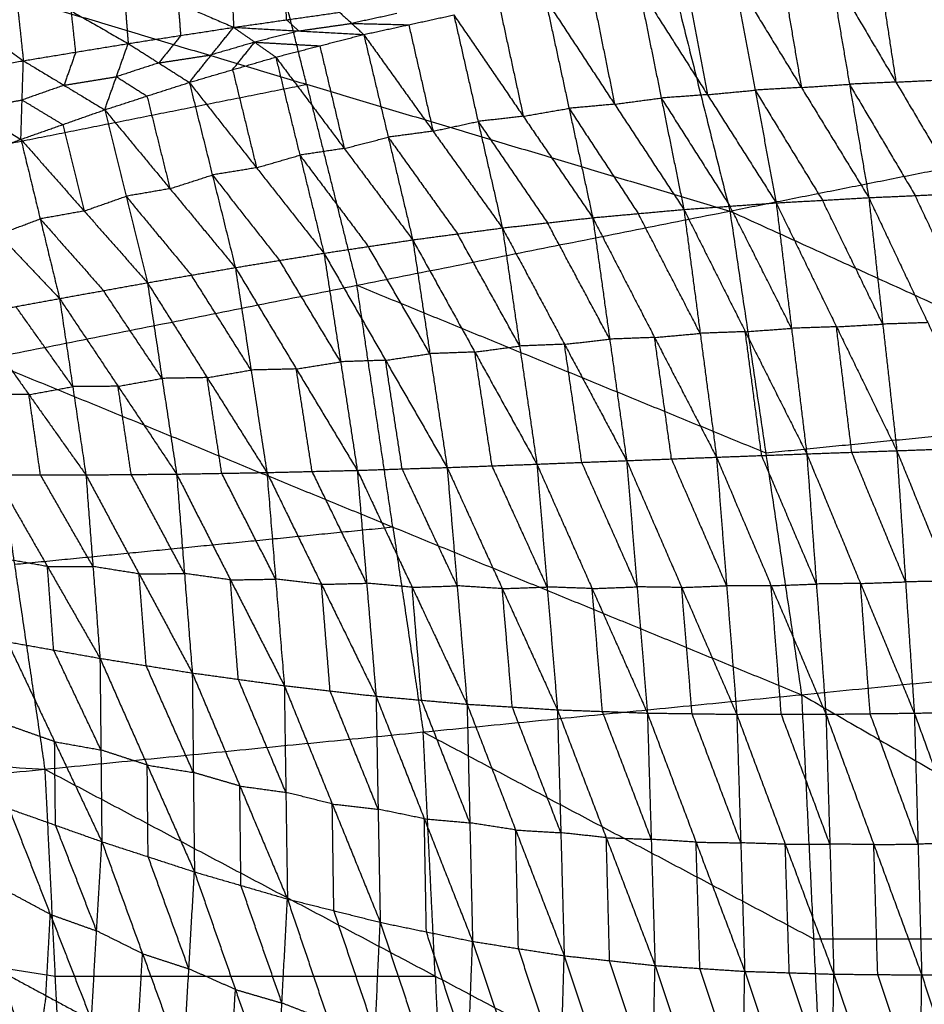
# Model space of a CAD drawing. Header units: millimetres. Extents: x -106 to 110, y -96 to 120.
# Tile 790 of 1020: x 44.28 to 53.48, y 13.77 to 23.78. Entities that reach past the tile are written whole.
import ezdxf

# ---------------------------------------------------------------- set-up
doc = ezdxf.new("R2010")
doc.units = ezdxf.units.MM
doc.header["$MEASUREMENT"] = 0
doc.layers.add('Default', color=7, linetype='Continuous', true_color=0x000000)

msp = doc.modelspace()

# ---------------------------------------------------------------- linework, layer by layer
at = {"layer": 'Default'}
for points in [[(50.293, 26.66, 3.861), (50.897, 24.249, 3.861), (51.501, 21.838, 3.861)], [(50.293, 26.66, 3.861), (54.984, 25.062, 3.907), (59.675, 23.464, 3.952)], [(47.196, 23.126, 3.835), (46.894, 24.332, 3.835), (46.592, 25.537, 3.835)], [(42.892, 24.415, 3.809), (47.196, 23.126, 3.835), (51.501, 21.838, 3.861)], [(52.032, 24.247, 0.141), (52.13, 23.67, -0.333), (52.228, 23.094, -0.807)], [(52.521, 24.281, 0.146), (52.717, 23.127, -0.802), (52.914, 21.974, -1.75)], [(52.521, 24.281, 0.146), (53.19, 23.149, -0.804), (53.859, 22.017, -1.755)], [(53.013, 24.305, 0.151), (53.102, 23.727, -0.327), (53.19, 23.149, -0.804)], [(43.124, 24.22, -1.175), (43.719, 23.793, -0.874), (44.315, 23.366, -0.573)], [(44.226, 24.203, -0.957), (44.27, 23.785, -0.765), (44.315, 23.366, -0.573)], [(44.226, 24.203, -0.957), (44.803, 23.872, -0.696), (45.381, 23.541, -0.435)], [(45.33, 24.193, -0.744), (45.356, 23.867, -0.589), (45.381, 23.541, -0.435)], [(45.33, 24.193, -0.744), (45.892, 23.949, -0.524), (46.454, 23.706, -0.304)], [(46.432, 24.192, -0.542), (46.443, 23.949, -0.423), (46.454, 23.706, -0.304)], [(51.058, 24.167, 0.133), (51.165, 23.594, -0.336), (51.273, 23.021, -0.805)], [(51.543, 24.214, 0.137), (51.758, 23.067, -0.801), (51.972, 21.921, -1.738)], [(51.543, 24.214, 0.137), (52.228, 23.094, -0.807), (52.914, 21.974, -1.75)], [(50.099, 24.058, 0.125), (50.214, 23.491, -0.336), (50.329, 22.924, -0.798)], [(50.573, 24.12, 0.129), (50.803, 22.987, -0.794), (51.033, 21.854, -1.716)], [(50.573, 24.12, 0.129), (51.273, 23.021, -0.805), (51.972, 21.921, -1.738)], [(45.918, 23.624, -0.369), (45.905, 23.787, -0.447), (45.892, 23.949, -0.524)], [(46.992, 23.782, -0.245), (46.987, 23.904, -0.305), (46.982, 24.025, -0.365)], [(49.624, 23.995, 0.121), (49.865, 22.882, -0.781), (50.106, 21.77, -1.683)], [(49.624, 23.995, 0.121), (50.329, 22.924, -0.798), (51.033, 21.854, -1.716)], [(44.848, 23.454, -0.504), (44.826, 23.663, -0.6), (44.803, 23.872, -0.696)], [(46.454, 23.706, -0.304), (46.992, 23.782, -0.245), (47.531, 23.859, -0.187)], [(47.531, 23.859, -0.187), (47.654, 23.746, -0.04), (47.777, 23.633, 0.108)], [(48.112, 23.845, -0.036), (47.883, 23.795, -0.038), (47.654, 23.746, -0.04)], [(47.777, 23.633, 0.108), (48.235, 23.732, 0.111), (48.693, 23.832, 0.114)], [(48.693, 23.832, 0.114), (48.94, 22.749, -0.761), (49.187, 21.666, -1.637)], [(48.693, 23.832, 0.114), (49.4, 22.801, -0.785), (50.106, 21.77, -1.683)], [(49.159, 23.913, 0.118), (49.279, 23.357, -0.334), (49.4, 22.801, -0.785)], [(46.992, 23.782, -0.245), (47.054, 23.726, -0.172), (47.116, 23.669, -0.098)], [(47.116, 23.669, -0.098), (47.385, 23.708, -0.069), (47.654, 23.746, -0.04)], [(47.654, 23.746, -0.04), (47.945, 23.739, 0.036), (48.235, 23.732, 0.111)], [(48.235, 23.732, 0.111), (48.359, 23.191, -0.327), (48.482, 22.65, -0.765)], [(45.381, 23.541, -0.435), (45.918, 23.624, -0.369), (46.454, 23.706, -0.304)], [(46.003, 23.146, 0.096), (46.228, 23.426, -0.104), (46.454, 23.706, -0.304)], [(46.454, 23.706, -0.304), (46.668, 23.555, -0.101), (46.882, 23.403, 0.102)], [(46.454, 23.706, -0.304), (47.116, 23.669, -0.098), (47.777, 23.633, 0.108)], [(47.116, 23.669, -0.098), (46.892, 23.612, -0.1), (46.668, 23.555, -0.101)], [(46.882, 23.403, 0.102), (47.33, 23.518, 0.105), (47.777, 23.633, 0.108)], [(47.777, 23.633, 0.108), (48.026, 22.589, -0.734), (48.275, 21.545, -1.576)], [(47.777, 23.633, 0.108), (48.482, 22.65, -0.765), (49.187, 21.666, -1.637)], [(44.315, 23.366, -0.573), (44.848, 23.454, -0.504), (45.381, 23.541, -0.435)], [(45.142, 22.867, 0.09), (45.262, 23.204, -0.172), (45.381, 23.541, -0.435)], [(45.381, 23.541, -0.435), (45.692, 23.344, -0.169), (46.003, 23.146, 0.096)], [(45.918, 23.624, -0.369), (45.805, 23.484, -0.269), (45.692, 23.344, -0.169)], [(46.668, 23.555, -0.101), (46.448, 23.491, -0.103), (46.228, 23.426, -0.104)], [(46.443, 23.275, 0.099), (46.555, 23.415, -0.001), (46.668, 23.555, -0.101)], [(46.668, 23.555, -0.101), (46.999, 23.536, 0.002), (47.33, 23.518, 0.105)], [(44.848, 23.454, -0.504), (44.788, 23.285, -0.373), (44.728, 23.117, -0.241)], [(47.33, 23.518, 0.105), (47.454, 22.996, -0.316), (47.579, 22.474, -0.737)], [(51.501, 21.838, 3.861), (55.588, 22.651, 3.907), (59.675, 23.464, 3.952)], [(43.256, 23.185, -0.714), (43.786, 23.276, -0.644), (44.315, 23.366, -0.573)], [(44.29, 22.567, 0.085), (44.302, 22.967, -0.244), (44.315, 23.366, -0.573)], [(44.315, 23.366, -0.573), (44.728, 23.117, -0.241), (45.142, 22.867, 0.09)], [(45.692, 23.344, -0.169), (45.477, 23.274, -0.171), (45.262, 23.204, -0.172)], [(45.692, 23.344, -0.169), (45.96, 23.385, -0.137), (46.228, 23.426, -0.104)], [(46.003, 23.146, 0.096), (46.443, 23.275, 0.099), (46.882, 23.403, 0.102)], [(46.882, 23.403, 0.102), (47.127, 22.406, -0.7), (47.372, 21.409, -1.501)], [(46.882, 23.403, 0.102), (47.579, 22.474, -0.737), (48.275, 21.545, -1.576)], [(46.443, 23.275, 0.099), (46.565, 22.776, -0.302), (46.687, 22.278, -0.703)], [(43.256, 23.185, -0.714), (43.773, 22.876, -0.315), (44.29, 22.567, 0.085)], [(44.728, 23.117, -0.241), (44.995, 23.16, -0.207), (45.262, 23.204, -0.172)], [(45.142, 22.867, 0.09), (45.572, 23.007, 0.093), (46.003, 23.146, 0.096)], [(45.262, 23.204, -0.172), (45.417, 23.105, -0.04), (45.572, 23.007, 0.093)], [(46.003, 23.146, 0.096), (46.237, 22.205, -0.659), (46.471, 21.263, -1.415)], [(46.003, 23.146, 0.096), (46.687, 22.278, -0.703), (47.372, 21.409, -1.501)], [(53.19, 23.149, -0.804), (52.954, 23.138, -0.803), (52.717, 23.127, -0.802)], [(53.19, 23.149, -0.804), (53.436, 23.161, -0.802), (53.682, 23.173, -0.799)], [(43.404, 22.372, 3.809), (45.3, 22.749, 3.822), (47.196, 23.126, 3.835)], [(44.728, 23.117, -0.241), (44.515, 23.042, -0.243), (44.302, 22.967, -0.244)], [(47.196, 23.126, 3.835), (47.452, 22.105, 3.835), (47.708, 21.083, 3.835)], [(51.273, 23.021, -0.805), (51.515, 23.044, -0.803), (51.758, 23.067, -0.801)], [(52.228, 23.094, -0.807), (51.993, 23.081, -0.804), (51.758, 23.067, -0.801)], [(51.758, 23.067, -0.801), (52.1, 22.507, -1.272), (52.443, 21.947, -1.744)], [(52.228, 23.094, -0.807), (52.473, 23.111, -0.804), (52.717, 23.127, -0.802)], [(52.717, 23.127, -0.802), (53.052, 22.561, -1.277), (53.386, 21.995, -1.752)], [(43.773, 22.876, -0.315), (44.038, 22.921, -0.279), (44.302, 22.967, -0.244)], [(44.302, 22.967, -0.244), (44.509, 22.842, -0.078), (44.716, 22.717, 0.088)], [(45.572, 23.007, 0.093), (45.689, 22.536, -0.284), (45.806, 22.065, -0.662)], [(50.329, 22.924, -0.798), (50.566, 22.956, -0.796), (50.803, 22.987, -0.794)], [(51.273, 23.021, -0.805), (51.038, 23.004, -0.799), (50.803, 22.987, -0.794)], [(50.803, 22.987, -0.794), (51.153, 22.437, -1.261), (51.502, 21.887, -1.727)], [(44.29, 22.567, 0.085), (44.716, 22.717, 0.088), (45.142, 22.867, 0.09)], [(45.142, 22.867, 0.09), (45.359, 21.988, -0.614), (45.577, 21.109, -1.318)], [(45.142, 22.867, 0.09), (45.806, 22.065, -0.662), (46.471, 21.263, -1.415)], [(49.4, 22.801, -0.785), (49.632, 22.842, -0.783), (49.865, 22.882, -0.781)], [(50.329, 22.924, -0.798), (50.097, 22.903, -0.789), (49.865, 22.882, -0.781)], [(49.865, 22.882, -0.781), (50.217, 22.347, -1.241), (50.569, 21.812, -1.7)], [(48.482, 22.65, -0.765), (48.711, 22.699, -0.763), (48.94, 22.749, -0.761)], [(49.4, 22.801, -0.785), (49.17, 22.775, -0.773), (48.94, 22.749, -0.761)], [(48.94, 22.749, -0.761), (49.293, 22.234, -1.211), (49.646, 21.718, -1.66)], [(44.716, 22.717, 0.088), (44.824, 22.277, -0.264), (44.933, 21.838, -0.616)], [(48.482, 22.65, -0.765), (48.254, 22.619, -0.749), (48.026, 22.589, -0.734)], [(43.449, 22.253, 0.08), (43.869, 22.41, 0.083), (44.29, 22.567, 0.085)], [(44.29, 22.567, 0.085), (44.486, 21.758, -0.564), (44.683, 20.948, -1.214)], [(44.29, 22.567, 0.085), (44.933, 21.838, -0.616), (45.577, 21.109, -1.318)], [(47.579, 22.474, -0.737), (47.803, 22.531, -0.736), (48.026, 22.589, -0.734)], [(48.026, 22.589, -0.734), (48.379, 22.097, -1.17), (48.731, 21.606, -1.607)], [(47.579, 22.474, -0.737), (47.353, 22.44, -0.719), (47.127, 22.406, -0.7)], [(46.687, 22.278, -0.703), (46.907, 22.342, -0.701), (47.127, 22.406, -0.7)], [(47.127, 22.406, -0.7), (47.475, 21.942, -1.119), (47.824, 21.477, -1.539)], [(43.449, 22.253, 0.08), (44.066, 21.601, -0.567), (44.683, 20.948, -1.214)], [(46.687, 22.278, -0.703), (46.462, 22.241, -0.681), (46.237, 22.205, -0.659)], [(45.806, 22.065, -0.662), (46.021, 22.135, -0.661), (46.237, 22.205, -0.659)], [(46.237, 22.205, -0.659), (46.579, 21.77, -1.059), (46.921, 21.336, -1.458)], [(45.806, 22.065, -0.662), (45.583, 22.026, -0.638), (45.359, 21.988, -0.614)], [(44.933, 21.838, -0.616), (45.146, 21.913, -0.615), (45.359, 21.988, -0.614)], [(45.359, 21.988, -0.614), (45.691, 21.587, -0.99), (46.024, 21.186, -1.366)], [(51.972, 21.921, -1.738), (52.443, 21.947, -1.744), (52.914, 21.974, -1.75)], [(53.056, 20.688, -2.26), (52.75, 21.318, -2.002), (52.443, 21.947, -1.744)], [(52.914, 21.974, -1.75), (53.386, 21.995, -1.752), (53.859, 22.017, -1.755)], [(52.914, 21.974, -1.75), (53.056, 20.688, -2.26), (53.199, 19.401, -2.769)], [(52.914, 21.974, -1.75), (53.514, 20.703, -2.263), (54.114, 19.432, -2.777)], [(53.986, 20.725, -2.266), (53.686, 21.36, -2.009), (53.386, 21.995, -1.752)], [(43.915, 20.329, 3.809), (47.708, 21.083, 3.835), (51.501, 21.838, 3.861)], [(44.933, 21.838, -0.616), (44.71, 21.798, -0.59), (44.486, 21.758, -0.564)], [(50.106, 21.77, -1.683), (50.569, 21.812, -1.7), (51.033, 21.854, -1.716)], [(51.033, 21.854, -1.716), (51.502, 21.887, -1.727), (51.972, 21.921, -1.738)], [(51.033, 21.854, -1.716), (51.199, 20.594, -2.217), (51.365, 19.335, -2.717)], [(51.033, 21.854, -1.716), (51.658, 20.611, -2.233), (52.283, 19.369, -2.75)], [(51.501, 21.838, 3.861), (51.866, 19.379, 3.861), (52.23, 16.92, 3.861)], [(51.501, 21.838, 3.861), (56.013, 19.787, 3.907), (60.525, 17.737, 3.952)], [(52.128, 20.645, -2.244), (51.815, 21.266, -1.985), (51.502, 21.887, -1.727)], [(51.972, 21.921, -1.738), (52.128, 20.645, -2.244), (52.283, 19.369, -2.75)], [(51.972, 21.921, -1.738), (52.585, 20.661, -2.253), (53.199, 19.401, -2.769)], [(44.066, 21.601, -0.567), (44.276, 21.679, -0.566), (44.486, 21.758, -0.564)], [(44.486, 21.758, -0.564), (44.808, 21.393, -0.915), (45.13, 21.029, -1.266)], [(49.187, 21.666, -1.637), (49.646, 21.718, -1.66), (50.106, 21.77, -1.683)], [(50.106, 21.77, -1.683), (50.279, 20.535, -2.175), (50.451, 19.3, -2.666)], [(50.106, 21.77, -1.683), (50.735, 20.552, -2.2), (51.365, 19.335, -2.717)], [(51.199, 20.594, -2.217), (50.884, 21.203, -1.958), (50.569, 21.812, -1.7)], [(48.275, 21.545, -1.576), (48.731, 21.606, -1.607), (49.187, 21.666, -1.637)], [(49.187, 21.666, -1.637), (49.363, 20.465, -2.116), (49.538, 19.264, -2.595)], [(49.187, 21.666, -1.637), (49.819, 20.483, -2.152), (50.451, 19.3, -2.666)], [(50.279, 20.535, -2.175), (49.962, 21.126, -1.918), (49.646, 21.718, -1.66)], [(47.372, 21.409, -1.501), (47.824, 21.477, -1.539), (48.275, 21.545, -1.576)], [(48.275, 21.545, -1.576), (48.45, 20.387, -2.038), (48.625, 19.23, -2.501)], [(48.275, 21.545, -1.576), (48.907, 20.404, -2.085), (49.538, 19.264, -2.595)], [(49.363, 20.465, -2.116), (49.047, 21.035, -1.861), (48.731, 21.606, -1.607)], [(48.45, 20.387, -2.038), (48.137, 20.932, -1.789), (47.824, 21.477, -1.539)], [(46.471, 21.263, -1.415), (46.921, 21.336, -1.458), (47.372, 21.409, -1.501)], [(47.542, 20.305, -1.943), (47.231, 20.821, -1.701), (46.921, 21.336, -1.458)], [(47.372, 21.409, -1.501), (47.542, 20.305, -1.943), (47.711, 19.201, -2.385)], [(47.372, 21.409, -1.501), (47.999, 20.32, -2.001), (48.625, 19.23, -2.501)], [(45.577, 21.109, -1.318), (46.024, 21.186, -1.366), (46.471, 21.263, -1.415)], [(46.471, 21.263, -1.415), (46.631, 20.221, -1.832), (46.792, 19.179, -2.25)], [(46.471, 21.263, -1.415), (47.091, 20.232, -1.9), (47.711, 19.201, -2.385)], [(46.631, 20.221, -1.832), (46.328, 20.703, -1.599), (46.024, 21.186, -1.366)], [(44.683, 20.948, -1.214), (45.13, 21.029, -1.266), (45.577, 21.109, -1.318)], [(45.725, 20.136, -1.709), (45.427, 20.582, -1.487), (45.13, 21.029, -1.266)], [(45.577, 21.109, -1.318), (45.725, 20.136, -1.709), (45.874, 19.163, -2.099)], [(45.577, 21.109, -1.318), (46.184, 20.144, -1.784), (46.792, 19.179, -2.25)], [(47.708, 21.083, 3.835), (49.787, 20.231, 3.848), (51.866, 19.379, 3.861)], [(48.073, 18.625, 3.835), (47.89, 19.854, 3.835), (47.708, 21.083, 3.835)], [(43.792, 20.786, -1.106), (44.238, 20.867, -1.16), (44.683, 20.948, -1.214)], [(44.683, 20.948, -1.214), (44.817, 20.052, -1.576), (44.951, 19.155, -1.937)], [(44.683, 20.948, -1.214), (45.278, 20.056, -1.657), (45.874, 19.163, -2.099)], [(44.817, 20.052, -1.576), (44.528, 20.46, -1.368), (44.238, 20.867, -1.16)], [(43.792, 20.786, -1.106), (44.372, 19.971, -1.521), (44.951, 19.155, -1.937)], [(51.658, 20.611, -2.233), (51.893, 20.628, -2.238), (52.128, 20.645, -2.244)], [(52.585, 20.661, -2.253), (52.357, 20.653, -2.249), (52.128, 20.645, -2.244)], [(52.585, 20.661, -2.253), (52.821, 20.674, -2.257), (53.056, 20.688, -2.26)], [(52.741, 19.385, -2.759), (52.663, 20.023, -2.506), (52.585, 20.661, -2.253)], [(53.514, 20.703, -2.263), (53.285, 20.695, -2.262), (53.056, 20.688, -2.26)], [(49.819, 20.483, -2.152), (50.049, 20.509, -2.163), (50.279, 20.535, -2.175)], [(50.735, 20.552, -2.2), (50.507, 20.544, -2.187), (50.279, 20.535, -2.175)], [(50.735, 20.552, -2.2), (50.967, 20.573, -2.208), (51.199, 20.594, -2.217)], [(50.908, 19.317, -2.691), (50.822, 19.935, -2.446), (50.735, 20.552, -2.2)], [(51.658, 20.611, -2.233), (51.429, 20.603, -2.225), (51.199, 20.594, -2.217)], [(51.824, 19.352, -2.733), (51.741, 19.982, -2.483), (51.658, 20.611, -2.233)], [(48.907, 20.404, -2.085), (49.135, 20.435, -2.101), (49.363, 20.465, -2.116)], [(49.819, 20.483, -2.152), (49.591, 20.474, -2.134), (49.363, 20.465, -2.116)], [(49.995, 19.282, -2.63), (49.907, 19.882, -2.391), (49.819, 20.483, -2.152)], [(43.915, 20.329, 3.809), (44.224, 18.246, 3.809), (44.533, 16.162, 3.809)], [(43.915, 20.329, 3.809), (48.073, 18.625, 3.835), (52.23, 16.92, 3.861)], [(47.999, 20.32, -2.001), (48.224, 20.354, -2.02), (48.45, 20.387, -2.038)], [(48.907, 20.404, -2.085), (48.679, 20.396, -2.062), (48.45, 20.387, -2.038)], [(49.082, 19.247, -2.548), (48.994, 19.826, -2.317), (48.907, 20.404, -2.085)], [(47.091, 20.232, -1.9), (46.861, 20.226, -1.866), (46.631, 20.221, -1.832)], [(47.091, 20.232, -1.9), (47.316, 20.269, -1.921), (47.542, 20.305, -1.943)], [(47.252, 19.19, -2.317), (47.171, 19.711, -2.108), (47.091, 20.232, -1.9)], [(47.999, 20.32, -2.001), (47.77, 20.313, -1.972), (47.542, 20.305, -1.943)], [(48.168, 19.216, -2.443), (48.083, 19.768, -2.222), (47.999, 20.32, -2.001)], [(45.278, 20.056, -1.657), (45.502, 20.096, -1.683), (45.725, 20.136, -1.709)], [(46.184, 20.144, -1.784), (45.955, 20.14, -1.746), (45.725, 20.136, -1.709)], [(46.184, 20.144, -1.784), (46.408, 20.182, -1.808), (46.631, 20.221, -1.832)], [(46.333, 19.171, -2.174), (46.259, 19.657, -1.979), (46.184, 20.144, -1.784)], [(44.372, 19.971, -1.521), (44.595, 20.011, -1.549), (44.817, 20.052, -1.576)], [(45.278, 20.056, -1.657), (45.048, 20.054, -1.616), (44.817, 20.052, -1.576)], [(45.412, 19.159, -2.018), (45.345, 19.607, -1.838), (45.278, 20.056, -1.657)], [(44.372, 19.971, -1.521), (44.141, 19.971, -1.479), (43.909, 19.971, -1.437)], [(44.489, 19.156, -1.853), (44.43, 19.563, -1.687), (44.372, 19.971, -1.521)], [(51.866, 19.379, 3.861), (53.939, 19.583, 3.884), (56.013, 19.787, 3.907)], [(53.199, 19.401, -2.769), (53.656, 19.417, -2.773), (54.114, 19.432, -2.777)], [(50.451, 19.3, -2.666), (50.908, 19.317, -2.691), (51.365, 19.335, -2.717)], [(51.365, 19.335, -2.717), (51.824, 19.352, -2.733), (52.283, 19.369, -2.75)], [(51.365, 19.335, -2.717), (51.468, 18.028, -2.842), (51.571, 16.72, -2.967)], [(51.365, 19.335, -2.717), (51.921, 18.028, -2.858), (52.478, 16.721, -3)], [(52.381, 18.045, -2.875), (52.102, 18.699, -2.804), (51.824, 19.352, -2.733)], [(52.283, 19.369, -2.75), (52.741, 19.385, -2.759), (53.199, 19.401, -2.769)], [(52.283, 19.369, -2.75), (52.381, 18.045, -2.875), (52.478, 16.721, -3)], [(52.283, 19.369, -2.75), (52.83, 18.051, -2.884), (53.377, 16.732, -3.019)], [(53.288, 18.067, -2.894), (53.015, 18.726, -2.827), (52.741, 19.385, -2.759)], [(53.199, 19.401, -2.769), (53.288, 18.067, -2.894), (53.377, 16.732, -3.019)], [(53.199, 19.401, -2.769), (53.737, 18.076, -2.897), (54.274, 16.751, -3.024)], [(47.711, 19.201, -2.385), (48.168, 19.216, -2.443), (48.625, 19.23, -2.501)], [(48.625, 19.23, -2.501), (49.082, 19.247, -2.548), (49.538, 19.264, -2.595)], [(48.625, 19.23, -2.501), (48.727, 18.027, -2.619), (48.828, 16.823, -2.737)], [(48.625, 19.23, -2.501), (49.186, 17.998, -2.669), (49.747, 16.766, -2.838)], [(49.643, 18.015, -2.716), (49.362, 18.631, -2.632), (49.082, 19.247, -2.548)], [(49.538, 19.264, -2.595), (49.995, 19.282, -2.63), (50.451, 19.3, -2.666)], [(49.538, 19.264, -2.595), (49.643, 18.015, -2.716), (49.747, 16.766, -2.838)], [(49.538, 19.264, -2.595), (50.1, 17.999, -2.754), (50.662, 16.733, -2.914)], [(50.557, 18.016, -2.79), (50.276, 18.649, -2.71), (49.995, 19.282, -2.63)], [(50.451, 19.3, -2.666), (50.557, 18.016, -2.79), (50.662, 16.733, -2.914)], [(50.451, 19.3, -2.666), (51.011, 18.01, -2.816), (51.571, 16.72, -2.967)], [(51.468, 18.028, -2.842), (51.188, 18.672, -2.767), (50.908, 19.317, -2.691)], [(44.026, 19.156, -1.768), (44.489, 19.156, -1.853), (44.951, 19.155, -1.937)], [(44.026, 19.156, -1.768), (44.56, 18.223, -1.946), (45.094, 17.29, -2.124)], [(45.023, 18.223, -2.031), (44.756, 18.689, -1.942), (44.489, 19.156, -1.853)], [(44.951, 19.155, -1.937), (45.412, 19.159, -2.018), (45.874, 19.163, -2.099)], [(44.951, 19.155, -1.937), (45.023, 18.223, -2.031), (45.094, 17.29, -2.124)], [(44.951, 19.155, -1.937), (45.492, 18.148, -2.119), (46.033, 17.141, -2.301)], [(45.953, 18.152, -2.2), (45.683, 18.655, -2.109), (45.412, 19.159, -2.018)], [(45.874, 19.163, -2.099), (46.333, 19.171, -2.174), (46.792, 19.179, -2.25)], [(45.874, 19.163, -2.099), (45.953, 18.152, -2.2), (46.033, 17.141, -2.301)], [(45.874, 19.163, -2.099), (46.421, 18.087, -2.282), (46.969, 17.012, -2.465)], [(46.881, 18.095, -2.357), (46.607, 18.633, -2.266), (46.333, 19.171, -2.174)], [(46.792, 19.179, -2.25), (47.252, 19.19, -2.317), (47.711, 19.201, -2.385)], [(46.792, 19.179, -2.25), (46.881, 18.095, -2.357), (46.969, 17.012, -2.465)], [(46.792, 19.179, -2.25), (47.347, 18.042, -2.431), (47.902, 16.905, -2.612)], [(47.807, 18.053, -2.498), (47.529, 18.622, -2.408), (47.252, 19.19, -2.317)], [(47.711, 19.201, -2.385), (47.807, 18.053, -2.498), (47.902, 16.905, -2.612)], [(47.711, 19.201, -2.385), (48.27, 18.012, -2.561), (48.828, 16.823, -2.737)], [(48.727, 18.027, -2.619), (48.447, 18.621, -2.531), (48.168, 19.216, -2.443)], [(44.224, 18.246, 3.809), (46.149, 18.435, 3.822), (48.073, 18.625, 3.835)], [(48.073, 18.625, 3.835), (48.227, 17.583, 3.835), (48.382, 16.541, 3.835)], [(44.56, 18.223, -1.946), (44.325, 18.265, -1.9), (44.089, 18.307, -1.853)], [(44.623, 17.374, -2.031), (44.592, 17.799, -1.989), (44.56, 18.223, -1.946)], [(44.56, 18.223, -1.946), (44.792, 18.223, -1.988), (45.023, 18.223, -2.031)], [(45.492, 18.148, -2.119), (45.258, 18.185, -2.075), (45.023, 18.223, -2.031)], [(45.492, 18.148, -2.119), (45.723, 18.15, -2.16), (45.953, 18.152, -2.2)], [(45.564, 17.215, -2.213), (45.528, 17.682, -2.166), (45.492, 18.148, -2.119)], [(46.421, 18.087, -2.282), (46.187, 18.12, -2.241), (45.953, 18.152, -2.2)], [(46.421, 18.087, -2.282), (46.651, 18.091, -2.32), (46.881, 18.095, -2.357)], [(46.501, 17.076, -2.383), (46.461, 17.582, -2.333), (46.421, 18.087, -2.282)], [(47.347, 18.042, -2.431), (47.114, 18.068, -2.394), (46.881, 18.095, -2.357)], [(47.347, 18.042, -2.431), (47.577, 18.048, -2.465), (47.807, 18.053, -2.498)], [(47.435, 16.958, -2.538), (47.391, 17.5, -2.485), (47.347, 18.042, -2.431)], [(48.27, 18.012, -2.561), (48.038, 18.033, -2.53), (47.807, 18.053, -2.498)], [(48.27, 18.012, -2.561), (48.498, 18.019, -2.59), (48.727, 18.027, -2.619)], [(49.186, 17.998, -2.669), (48.956, 18.012, -2.644), (48.727, 18.027, -2.619)], [(51.011, 18.01, -2.816), (51.24, 18.019, -2.829), (51.468, 18.028, -2.842)], [(51.921, 18.028, -2.858), (51.695, 18.028, -2.85), (51.468, 18.028, -2.842)], [(51.921, 18.028, -2.858), (52.151, 18.037, -2.867), (52.381, 18.045, -2.875)], [(52.024, 16.721, -2.983), (51.973, 17.374, -2.921), (51.921, 18.028, -2.858)], [(52.83, 18.051, -2.884), (52.605, 18.048, -2.88), (52.381, 18.045, -2.875)], [(52.83, 18.051, -2.884), (53.059, 18.059, -2.889), (53.288, 18.067, -2.894)], [(52.928, 16.727, -3.009), (52.879, 17.389, -2.947), (52.83, 18.051, -2.884)], [(53.737, 18.076, -2.897), (53.512, 18.071, -2.895), (53.288, 18.067, -2.894)], [(48.365, 16.864, -2.675), (48.317, 17.438, -2.618), (48.27, 18.012, -2.561)], [(49.186, 17.998, -2.669), (49.415, 18.007, -2.693), (49.643, 18.015, -2.716)], [(49.288, 16.795, -2.788), (49.237, 17.397, -2.729), (49.186, 17.998, -2.669)], [(50.1, 17.999, -2.754), (49.872, 18.007, -2.735), (49.643, 18.015, -2.716)], [(50.1, 17.999, -2.754), (50.329, 18.008, -2.772), (50.557, 18.016, -2.79)], [(50.205, 16.75, -2.876), (50.153, 17.374, -2.815), (50.1, 17.999, -2.754)], [(51.011, 18.01, -2.816), (50.784, 18.013, -2.803), (50.557, 18.016, -2.79)], [(51.117, 16.727, -2.94), (51.064, 17.368, -2.878), (51.011, 18.01, -2.816)], [(52.23, 16.92, 3.861), (56.377, 17.329, 3.907), (60.525, 17.737, 3.952)], [(44.152, 17.458, -1.939), (44.623, 17.374, -2.031), (45.094, 17.29, -2.124)], [(44.152, 17.458, -1.939), (44.633, 16.442, -1.919), (45.113, 15.425, -1.899)], [(45.104, 16.358, -2.011), (44.863, 16.866, -2.021), (44.623, 17.374, -2.031)], [(45.094, 17.29, -2.124), (45.104, 16.358, -2.011), (45.113, 15.425, -1.899)], [(45.094, 17.29, -2.124), (45.564, 17.215, -2.213), (46.033, 17.141, -2.301)], [(45.094, 17.29, -2.124), (45.575, 16.204, -2.091), (46.055, 15.118, -2.057)], [(27.962, 17.155, 3.749), (36.248, 16.659, 3.779), (44.533, 16.162, 3.809)], [(46.044, 16.129, -2.179), (45.804, 16.672, -2.196), (45.564, 17.215, -2.213)], [(46.033, 17.141, -2.301), (46.044, 16.129, -2.179), (46.055, 15.118, -2.057)], [(46.033, 17.141, -2.301), (46.501, 17.076, -2.383), (46.969, 17.012, -2.465)], [(46.033, 17.141, -2.301), (46.517, 15.991, -2.253), (47.001, 14.842, -2.205)], [(46.985, 15.927, -2.335), (46.743, 16.501, -2.359), (46.501, 17.076, -2.383)], [(46.969, 17.012, -2.465), (46.985, 15.927, -2.335), (47.001, 14.842, -2.205)], [(46.969, 17.012, -2.465), (47.435, 16.958, -2.538), (47.902, 16.905, -2.612)], [(46.969, 17.012, -2.465), (47.457, 15.808, -2.401), (47.945, 14.605, -2.337)], [(47.923, 15.755, -2.474), (47.679, 16.357, -2.506), (47.435, 16.958, -2.538)], [(44.533, 16.162, 3.809), (48.382, 16.541, 3.835), (52.23, 16.92, 3.861)], [(47.902, 16.905, -2.612), (47.923, 15.755, -2.474), (47.945, 14.605, -2.337)], [(47.902, 16.905, -2.612), (48.365, 16.864, -2.675), (48.828, 16.823, -2.737)], [(47.902, 16.905, -2.612), (48.393, 15.658, -2.531), (48.884, 14.411, -2.45)], [(48.856, 15.617, -2.593), (48.61, 16.241, -2.634), (48.365, 16.864, -2.675)], [(48.828, 16.823, -2.737), (48.856, 15.617, -2.593), (48.884, 14.411, -2.45)], [(48.828, 16.823, -2.737), (49.288, 16.795, -2.788), (49.747, 16.766, -2.838)], [(48.828, 16.823, -2.737), (49.322, 15.544, -2.639), (49.816, 14.265, -2.541)], [(52.23, 16.92, 3.861), (52.352, 14.438, 3.861), (52.474, 11.955, 3.861)], [(52.23, 16.92, 3.861), (56.519, 14.438, 3.907), (60.809, 11.955, 3.952)], [(49.782, 15.516, -2.69), (49.535, 16.155, -2.739), (49.288, 16.795, -2.788)], [(49.747, 16.766, -2.838), (49.782, 15.516, -2.69), (49.816, 14.265, -2.541)], [(49.747, 16.766, -2.838), (50.205, 16.75, -2.876), (50.662, 16.733, -2.914)], [(49.747, 16.766, -2.838), (50.244, 15.466, -2.724), (50.74, 14.166, -2.61)], [(50.701, 15.449, -2.762), (50.453, 16.1, -2.819), (50.205, 16.75, -2.876)], [(50.662, 16.733, -2.914), (50.701, 15.449, -2.762), (50.74, 14.166, -2.61)], [(50.662, 16.733, -2.914), (51.117, 16.727, -2.94), (51.571, 16.72, -2.967)], [(50.662, 16.733, -2.914), (51.157, 15.42, -2.786), (51.652, 14.107, -2.658)], [(51.612, 15.413, -2.812), (51.364, 16.07, -2.876), (51.117, 16.727, -2.94)], [(51.571, 16.72, -2.967), (52.024, 16.721, -2.983), (52.478, 16.721, -3)], [(52.518, 15.4, -2.844), (52.271, 16.06, -2.914), (52.024, 16.721, -2.983)], [(52.478, 16.721, -3), (52.928, 16.727, -3.009), (53.377, 16.732, -3.019)], [(52.478, 16.721, -3), (52.518, 15.4, -2.844), (52.558, 14.078, -2.689)], [(52.478, 16.721, -3), (52.965, 15.396, -2.853), (53.452, 14.07, -2.706)], [(53.415, 15.401, -2.862), (53.171, 16.064, -2.936), (52.928, 16.727, -3.009)], [(53.377, 16.732, -3.019), (53.826, 16.741, -3.021), (54.274, 16.751, -3.024)], [(53.377, 16.732, -3.019), (53.415, 15.401, -2.862), (53.452, 14.07, -2.706)], [(53.377, 16.732, -3.019), (53.86, 15.405, -2.865), (54.342, 14.077, -2.712)], [(51.571, 16.72, -2.967), (51.612, 15.413, -2.812), (51.652, 14.107, -2.658)], [(51.571, 16.72, -2.967), (52.064, 15.399, -2.828), (52.558, 14.078, -2.689)], [(44.633, 16.442, -1.919), (44.397, 16.525, -1.877), (44.161, 16.609, -1.835)], [(48.382, 16.541, 3.835), (50.367, 15.49, 3.848), (52.352, 14.438, 3.861)], [(48.504, 14.059, 3.835), (48.443, 15.3, 3.835), (48.382, 16.541, 3.835)], [(44.642, 15.593, -1.815), (44.637, 16.017, -1.867), (44.633, 16.442, -1.919)], [(44.633, 16.442, -1.919), (44.868, 16.4, -1.965), (45.104, 16.358, -2.011)], [(45.575, 16.204, -2.091), (45.339, 16.281, -2.051), (45.104, 16.358, -2.011)], [(28.346, 14.568, 3.749), (36.44, 15.365, 3.779), (44.533, 16.162, 3.809)], [(44.533, 16.162, 3.809), (44.637, 14.059, 3.809), (44.74, 11.955, 3.809)], [(44.533, 16.162, 3.809), (48.504, 14.059, 3.835), (52.474, 11.955, 3.861)], [(45.584, 15.272, -1.978), (45.579, 15.738, -2.034), (45.575, 16.204, -2.091)], [(45.575, 16.204, -2.091), (45.809, 16.166, -2.135), (46.044, 16.129, -2.179)], [(46.517, 15.991, -2.253), (46.28, 16.06, -2.216), (46.044, 16.129, -2.179)], [(46.528, 14.98, -2.131), (46.522, 15.486, -2.192), (46.517, 15.991, -2.253)], [(46.517, 15.991, -2.253), (46.751, 15.959, -2.294), (46.985, 15.927, -2.335)], [(47.457, 15.808, -2.401), (47.221, 15.868, -2.368), (46.985, 15.927, -2.335)], [(44.17, 15.76, -1.732), (44.589, 14.686, -1.457), (45.007, 13.611, -1.182)], [(44.17, 15.76, -1.732), (44.642, 15.593, -1.815), (45.113, 15.425, -1.899)], [(47.473, 14.724, -2.271), (47.465, 15.266, -2.336), (47.457, 15.808, -2.401)], [(47.457, 15.808, -2.401), (47.69, 15.782, -2.438), (47.923, 15.755, -2.474)], [(48.393, 15.658, -2.531), (48.158, 15.707, -2.503), (47.923, 15.755, -2.474)], [(48.414, 14.508, -2.393), (48.404, 15.083, -2.462), (48.393, 15.658, -2.531)], [(48.393, 15.658, -2.531), (48.624, 15.638, -2.562), (48.856, 15.617, -2.593)], [(45.06, 14.518, -1.54), (44.851, 15.056, -1.678), (44.642, 15.593, -1.815)], [(49.322, 15.544, -2.639), (49.089, 15.581, -2.616), (48.856, 15.617, -2.593)], [(49.35, 14.338, -2.495), (49.336, 14.941, -2.567), (49.322, 15.544, -2.639)], [(49.322, 15.544, -2.639), (49.552, 15.53, -2.664), (49.782, 15.516, -2.69)], [(45.007, 13.611, -1.182), (45.06, 14.518, -1.54), (45.113, 15.425, -1.899)], [(45.113, 15.425, -1.899), (45.527, 14.286, -1.591), (45.942, 13.147, -1.283)], [(45.113, 15.425, -1.899), (45.584, 15.272, -1.978), (46.055, 15.118, -2.057)], [(50.244, 15.466, -2.724), (50.013, 15.491, -2.707), (49.782, 15.516, -2.69)], [(50.278, 14.215, -2.575), (50.261, 14.841, -2.65), (50.244, 15.466, -2.724)], [(50.244, 15.466, -2.724), (50.472, 15.458, -2.743), (50.701, 15.449, -2.762)], [(51.157, 15.42, -2.786), (50.929, 15.435, -2.774), (50.701, 15.449, -2.762)], [(51.196, 14.136, -2.634), (51.177, 14.778, -2.71), (51.157, 15.42, -2.786)], [(51.157, 15.42, -2.786), (51.385, 15.417, -2.799), (51.612, 15.413, -2.812)], [(36.44, 15.365, 3.779), (40.538, 14.712, 3.794), (44.637, 14.059, 3.809)], [(52.064, 15.399, -2.828), (51.838, 15.406, -2.82), (51.612, 15.413, -2.812)], [(52.064, 15.399, -2.828), (52.291, 15.399, -2.836), (52.518, 15.4, -2.844)], [(52.105, 14.092, -2.673), (52.085, 14.746, -2.751), (52.064, 15.399, -2.828)], [(52.965, 15.396, -2.853), (52.741, 15.398, -2.849), (52.518, 15.4, -2.844)], [(52.965, 15.396, -2.853), (53.19, 15.398, -2.858), (53.415, 15.401, -2.862)], [(53.005, 14.074, -2.697), (52.985, 14.735, -2.775), (52.965, 15.396, -2.853)], [(53.86, 15.405, -2.865), (53.637, 15.403, -2.864), (53.415, 15.401, -2.862)], [(45.998, 14.132, -1.67), (45.791, 14.702, -1.824), (45.584, 15.272, -1.978)], [(45.942, 13.147, -1.283), (45.998, 14.132, -1.67), (46.055, 15.118, -2.057)], [(46.055, 15.118, -2.057), (46.472, 13.922, -1.717), (46.888, 12.726, -1.376)], [(46.055, 15.118, -2.057), (46.528, 14.98, -2.131), (47.001, 14.842, -2.205)], [(44.589, 14.686, -1.457), (44.357, 14.81, -1.431), (44.126, 14.935, -1.404)], [(46.945, 13.784, -1.791), (46.736, 14.382, -1.961), (46.528, 14.98, -2.131)], [(46.888, 12.726, -1.376), (46.945, 13.784, -1.791), (47.001, 14.842, -2.205)], [(47.001, 14.842, -2.205), (47.42, 13.601, -1.833), (47.84, 12.36, -1.46)], [(47.001, 14.842, -2.205), (47.473, 14.724, -2.271), (47.945, 14.605, -2.337)], [(47.892, 13.482, -1.899), (47.682, 14.103, -2.085), (47.473, 14.724, -2.271)], [(44.544, 13.861, -1.129), (44.567, 14.273, -1.293), (44.589, 14.686, -1.457)], [(44.589, 14.686, -1.457), (44.824, 14.602, -1.499), (45.06, 14.518, -1.54)], [(28.346, 14.568, 3.749), (36.543, 13.262, 3.779), (44.74, 11.955, 3.809)], [(45.527, 14.286, -1.591), (45.294, 14.402, -1.565), (45.06, 14.518, -1.54)], [(47.84, 12.36, -1.46), (47.892, 13.482, -1.899), (47.945, 14.605, -2.337)], [(47.945, 14.605, -2.337), (48.369, 13.33, -1.935), (48.794, 12.056, -1.532)], [(47.945, 14.605, -2.337), (48.414, 14.508, -2.393), (48.884, 14.411, -2.45)], [(48.839, 13.234, -1.991), (48.627, 13.871, -2.192), (48.414, 14.508, -2.393)], [(52.352, 14.438, 3.861), (54.436, 14.438, 3.884), (56.519, 14.438, 3.907)], [(48.794, 12.056, -1.532), (48.839, 13.234, -1.991), (48.884, 14.411, -2.45)], [(48.884, 14.411, -2.45), (49.314, 13.117, -2.02), (49.744, 11.822, -1.59)], [(48.884, 14.411, -2.45), (49.35, 14.338, -2.495), (49.816, 14.265, -2.541)], [(49.78, 13.044, -2.066), (49.565, 13.691, -2.28), (49.35, 14.338, -2.495)], [(45.474, 13.379, -1.232), (45.501, 13.833, -1.412), (45.527, 14.286, -1.591)], [(45.527, 14.286, -1.591), (45.763, 14.209, -1.63), (45.998, 14.132, -1.67)], [(49.744, 11.822, -1.59), (49.78, 13.044, -2.066), (49.816, 14.265, -2.541)], [(49.816, 14.265, -2.541), (50.25, 12.963, -2.088), (50.684, 11.662, -1.634)], [(49.816, 14.265, -2.541), (50.278, 14.215, -2.575), (50.74, 14.166, -2.61)], [(46.472, 13.922, -1.717), (46.235, 14.027, -1.694), (45.998, 14.132, -1.67)], [(50.712, 12.914, -2.122), (50.495, 13.564, -2.349), (50.278, 14.215, -2.575)], [(50.684, 11.662, -1.634), (50.712, 12.914, -2.122), (50.74, 14.166, -2.61)], [(50.74, 14.166, -2.61), (51.174, 12.864, -2.137), (51.609, 11.563, -1.665)], [(50.74, 14.166, -2.61), (51.196, 14.136, -2.634), (51.652, 14.107, -2.658)], [(51.631, 12.835, -2.161), (51.413, 13.486, -2.398), (51.196, 14.136, -2.634)], [(44.081, 14.11, -1.076), (44.429, 13.024, -0.498), (44.777, 11.939, 0.08)], [(44.081, 14.11, -1.076), (44.544, 13.861, -1.129), (45.007, 13.611, -1.182)], [(44.637, 14.059, 3.809), (46.57, 14.059, 3.822), (48.504, 14.059, 3.835)], [(48.504, 14.059, 3.835), (48.555, 13.007, 3.835), (48.607, 11.955, 3.835)], [(51.609, 11.563, -1.665), (51.631, 12.835, -2.161), (51.652, 14.107, -2.658)], [(51.652, 14.107, -2.658), (52.087, 12.808, -2.171), (52.522, 11.51, -1.685)], [(51.652, 14.107, -2.658), (52.105, 14.092, -2.673), (52.558, 14.078, -2.689)], [(52.54, 12.794, -2.187), (52.323, 13.443, -2.43), (52.105, 14.092, -2.673)], [(52.522, 11.51, -1.685), (52.54, 12.794, -2.187), (52.558, 14.078, -2.689)], [(52.558, 14.078, -2.689), (52.99, 12.783, -2.192), (53.422, 11.488, -1.695)], [(52.558, 14.078, -2.689), (53.005, 14.074, -2.697), (53.452, 14.07, -2.706)], [(53.437, 12.779, -2.201), (53.221, 13.426, -2.449), (53.005, 14.074, -2.697)], [(53.422, 11.488, -1.695), (53.437, 12.779, -2.201), (53.452, 14.07, -2.706)], [(53.452, 14.07, -2.706), (53.897, 14.074, -2.709), (54.342, 14.077, -2.712)], [(53.452, 14.07, -2.706), (53.884, 12.779, -2.202), (54.316, 11.487, -1.699)], [(46.415, 12.936, -1.33), (46.443, 13.429, -1.523), (46.472, 13.922, -1.717)], [(46.472, 13.922, -1.717), (46.708, 13.853, -1.754), (46.945, 13.784, -1.791)], [(44.544, 13.861, -1.129), (44.487, 13.442, -0.814), (44.429, 13.024, -0.498)], [(47.42, 13.601, -1.833), (47.182, 13.692, -1.812), (46.945, 13.784, -1.791)]]:
    msp.add_open_spline(points, degree=2, dxfattribs=at)

doc.saveas('drawing.dxf')
